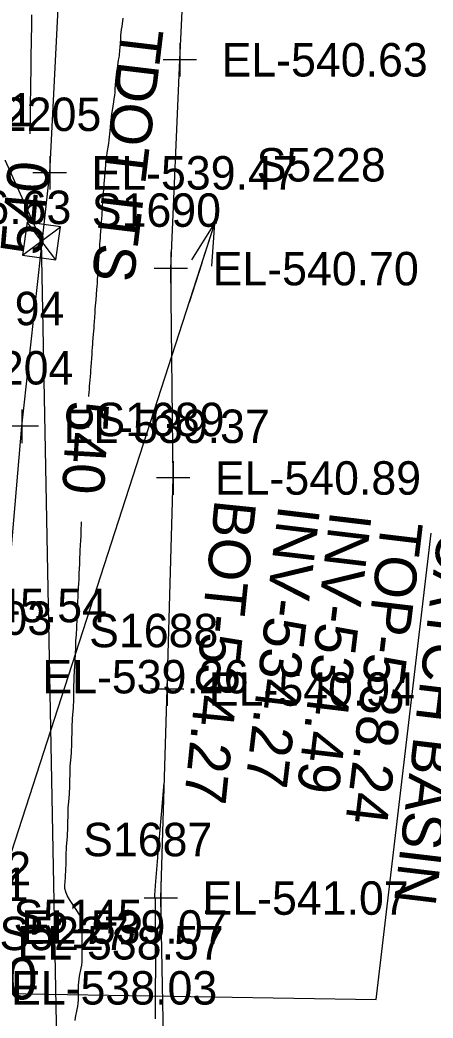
# Model space of a CAD drawing. Extents: x 1724534 to 1727318, y 657156 to 660047.
# Drawn here: x 1725531.2 to 1725580.7, y 659000.3 to 659119.7 of the extents above; entities that cross this region are included whole.
import ezdxf

# ---------------------------------------------------------------- set-up
doc = ezdxf.new("R2010")
doc.units = 0
for name, color, linetype in [('SURVEY - CONTOURS - Index with Text', 7, 'Continuous'), ('SURVEY - CONTOURS - Intermediate with optional Text', 7, 'Continuous'), ('SURVEY - CONTROL - Grid Text', 7, 'Continuous'), ('SURVEY - DRAINAGE - Storm Sewer', 7, 'Continuous'), ('SURVEY - DRAINAGE - Storm Sewer - Points - Locators', 7, 'Continuous'), ('SURVEY - DRAINAGE - Storm Sewer - Points - Numbers', 7, 'Continuous'), ('SURVEY - DRAINAGE - Storm Sewer Text', 7, 'Continuous'), ('SURVEY - DTM - Breaklines', 7, 'Continuous'), ('SURVEY - DTM - Breaklines - Points - Elevations', 7, 'Continuous'), ('SURVEY - DTM - Breaklines - Points - Locators', 7, 'Continuous'), ('SURVEY - DTM - Breaklines - Points - Numbers', 7, 'Continuous'), ('SURVEY - MISCELLANEOUS - Bottom of MH and CB', 7, 'Continuous'), ('SURVEY - ROADSIDE BARRIERS - Points - Elevations', 7, 'Continuous'), ('SURVEY - TRANSPORTATION - Features', 7, 'Continuous'), ('SURVEY - TRANSPORTATION - Features - Points - Elevations', 7, 'Continuous'), ('SURVEY - TRANSPORTATION - Features - Points - Locators', 7, 'Continuous'), ('SURVEY - TRANSPORTATION - Features - Points - Numbers', 7, 'Continuous'), ('SURVEY - UTILITIES - Fiber Optic Cable (Underground) with Text', 7, 'Continuous'), ('SURVEY - UTILITIES - Poles and Miscellaneous - Points - Elevations', 7, 'Continuous'), ('SURVEY - UTILITIES - Poles and Miscellaneous with Text', 7, 'Continuous'), ('SURVEY - VEGETATION - Features - Points - Elevations', 7, 'Continuous')]:
    doc.layers.add(name, color=color, linetype=linetype)

msp = doc.modelspace()

# ---------------------------------------------------------------- linework, layer by layer
at = {"layer": 'SURVEY - CONTOURS - Index with Text'}
for points in [[(1725532.63, 659120.26), (1725532.61, 659118.44), (1725532.6, 659117.84), (1725532.59, 659117.39), (1725532.59, 659117.09), (1725532.58, 659116.94), (1725532.58, 659116.76), (1725532.57, 659116.61), (1725532.56, 659115.85), (1725532.55, 659115.24), (1725532.53, 659113.41), (1725532.52, 659112.35), (1725532.52, 659112.05), (1725532.51, 659111.91), (1725532.5, 659111.74), (1725532.5, 659111.6), (1725532.5, 659111.3), (1725532.49, 659110.84), (1725532.48, 659110.22), (1725532.46, 659108.38), (1725532.46, 659107.76), (1725532.45, 659107.31), (1725532.44, 659106.87), (1725532.44, 659106.72), (1725532.43, 659106.58), (1725532.43, 659106.29), (1725532.43, 659106.02)], [(1725539.49, 659074.61), (1725539.5, 659074.69), (1725539.53, 659075.1), (1725539.55, 659075.48), (1725539.58, 659075.85), (1725539.61, 659076.19), (1725539.71, 659077.41), (1725539.74, 659077.77), (1725539.76, 659078.16), (1725539.87, 659079.67), (1725539.89, 659080.08), (1725539.92, 659080.46), (1725539.95, 659080.83), (1725539.98, 659081.17), (1725540.05, 659082.07), (1725540.08, 659082.41), (1725540.11, 659082.77), (1725540.14, 659083.16), (1725540.16, 659083.56), (1725540.24, 659084.66), (1725540.26, 659085.06), (1725540.32, 659085.81), (1725540.35, 659086.16), (1725540.45, 659087.41), (1725540.48, 659087.78), (1725540.51, 659088.16), (1725540.53, 659088.56), (1725540.61, 659089.64), (1725540.63, 659090), (1725540.65, 659090.25), (1725540.66, 659090.41), (1725540.66, 659090.46), (1725540.66, 659090.47), (1725540.66, 659090.52), (1725540.72, 659091.31), (1725540.79, 659092.43), (1725540.82, 659092.83), (1725540.84, 659093.22), (1725540.87, 659093.58), (1725540.9, 659093.92), (1725540.96, 659094.8), (1725540.99, 659095.14), (1725541.02, 659095.5), (1725541.04, 659095.89), (1725541.07, 659096.3), (1725541.14, 659097.42), (1725541.17, 659097.83), (1725541.2, 659098.22), (1725541.22, 659098.58), (1725541.32, 659099.79), (1725541.34, 659100.08), (1725541.37, 659100.45), (1725541.37, 659100.53), (1725541.38, 659100.64), (1725541.39, 659100.72), (1725541.4, 659100.87), (1725541.41, 659101.09), (1725541.44, 659101.39), (1725541.51, 659102.28), (1725541.54, 659102.62), (1725541.58, 659102.98), (1725541.63, 659103.36), (1725541.69, 659103.76), (1725541.87, 659104.86), (1725541.93, 659105.26), (1725541.98, 659105.65), (1725542.02, 659106.02), (1725542.05, 659106.38), (1725542.13, 659107.32), (1725542.16, 659107.68), (1725542.2, 659108.05), (1725542.25, 659108.42), (1725542.3, 659108.81), (1725542.47, 659109.85), (1725542.53, 659110.24), (1725542.58, 659110.63), (1725542.62, 659111.01), (1725542.65, 659111.38), (1725542.72, 659112.37), (1725542.76, 659112.74), (1725542.79, 659113.11), (1725542.84, 659113.48), (1725542.9, 659113.85), (1725543.05, 659114.85), (1725543.1, 659115.18), (1725543.14, 659115.41), (1725543.16, 659115.55), (1725543.17, 659115.6), (1725543.17, 659115.6), (1725543.17, 659115.65), (1725543.18, 659115.79), (1725543.2, 659116.03), (1725543.22, 659116.37), (1725543.3, 659117.4), (1725543.33, 659117.79), (1725543.37, 659118.16), (1725543.41, 659118.53), (1725543.46, 659118.89), (1725543.61, 659119.85)], [(1725537.84, 658999.96), (1725537.9, 659000.33), (1725538.1, 659001.3), (1725538.16, 659001.66), (1725538.2, 659002.03), (1725538.23, 659002.41), (1725538.24, 659002.79), (1725538.24, 659003.81), (1725538.25, 659004.19), (1725538.27, 659004.56), (1725538.32, 659004.93), (1725538.38, 659005.29), (1725538.56, 659006.24), (1725538.63, 659006.61), (1725538.67, 659006.98), (1725538.7, 659007.35), (1725538.7, 659007.74), (1725538.7, 659009.54), (1725538.7, 659009.93), (1725538.7, 659011.37), (1725538.7, 659011.71), (1725538.7, 659011.95), (1725538.7, 659012.1), (1725538.7, 659012.15), (1725538.7, 659012.15), (1725538.66, 659012.21), (1725538.54, 659012.4), (1725538.34, 659012.71), (1725538.05, 659013.14), (1725537.19, 659014.46), (1725536.91, 659014.93), (1725536.72, 659015.37), (1725536.62, 659015.77), (1725536.61, 659016.14), (1725536.68, 659017.06), (1725536.71, 659017.41), (1725536.73, 659017.78), (1725536.75, 659018.16), (1725536.76, 659018.56), (1725536.77, 659019.63), (1725536.78, 659020.03), (1725536.8, 659020.41), (1725536.82, 659020.78), (1725536.84, 659021.13), (1725536.92, 659022.04), (1725536.95, 659022.4), (1725536.97, 659022.76), (1725536.99, 659023.15), (1725536.99, 659023.54), (1725537.01, 659024.62), (1725537.02, 659025.02), (1725537.03, 659025.4), (1725537.05, 659025.77), (1725537.08, 659026.12), (1725537.16, 659027.03), (1725537.19, 659027.38), (1725537.21, 659027.74), (1725537.22, 659028.13), (1725537.23, 659028.53), (1725537.24, 659029.61), (1725537.25, 659030.01), (1725537.27, 659030.39), (1725537.29, 659030.76), (1725537.32, 659031.11), (1725537.4, 659032.01), (1725537.42, 659032.36), (1725537.44, 659032.73), (1725537.46, 659033.11), (1725537.46, 659033.51), (1725537.48, 659034.6), (1725537.49, 659035), (1725537.5, 659035.38), (1725537.52, 659035.75), (1725537.55, 659036.1), (1725537.63, 659036.99), (1725537.65, 659037.34), (1725537.67, 659037.71), (1725537.69, 659038.09), (1725537.7, 659038.49), (1725537.71, 659039.95), (1725537.71, 659040.21), (1725537.72, 659040.42), (1725537.72, 659040.42), (1725537.72, 659040.42), (1725537.72, 659040.42), (1725537.72, 659040.42), (1725537.72, 659040.43), (1725537.72, 659040.44), (1725537.72, 659040.49), (1725537.72, 659040.61), (1725537.74, 659040.82), (1725537.75, 659041.11), (1725537.82, 659042.34), (1725537.84, 659042.71), (1725537.85, 659043.09), (1725537.92, 659044.61), (1725537.93, 659045.02), (1725537.95, 659045.4), (1725537.97, 659045.76), (1725537.99, 659046.1), (1725538.04, 659046.98), (1725538.05, 659047.32), (1725538.07, 659047.69), (1725538.09, 659048.07), (1725538.11, 659048.48), (1725538.15, 659049.6), (1725538.17, 659050.01), (1725538.2, 659050.75), (1725538.22, 659051.09), (1725538.29, 659052.3), (1725538.31, 659052.67), (1725538.32, 659053.05), (1725538.34, 659053.46), (1725538.39, 659054.59), (1725538.4, 659055), (1725538.42, 659055.38), (1725538.44, 659055.74), (1725538.46, 659056.08), (1725538.5, 659056.95), (1725538.52, 659057.28), (1725538.56, 659058.03), (1725538.57, 659058.45), (1725538.62, 659059.58), (1725538.62, 659059.63)]]:
    msp.add_lwpolyline(points, dxfattribs=at)
at = {"layer": 'SURVEY - CONTOURS - Intermediate with optional Text'}
msp.add_lwpolyline([(1725547.45, 659000.18), (1725547.45, 659000.64), (1725547.45, 659003.81), (1725547.45, 659004.27), (1725547.46, 659004.55), (1725547.46, 659004.67), (1725547.48, 659004.75), (1725547.48, 659004.87), (1725547.49, 659005.15), (1725547.49, 659006.25), (1725547.48, 659008.89), (1725547.48, 659011.06), (1725547.48, 659014.45), (1725547.48, 659014.46), (1725547.47, 659014.46), (1725547.47, 659014.48), (1725547.43, 659014.53), (1725547.38, 659014.61), (1725547.37, 659014.73), (1725547.38, 659015.02), (1725547.41, 659015.49), (1725547.46, 659016.14), (1725547.74, 659019.47), (1725547.75, 659019.57), (1725547.75, 659019.62), (1725547.83, 659020.48), (1725548.11, 659023.75), (1725548.18, 659024.6), (1725548.18, 659024.62), (1725548.51, 659028.4)], dxfattribs=at)
at = {"layer": 'SURVEY - DRAINAGE - Storm Sewer'}
for p, q in [((1725525.46, 659005.41), (1725554.56, 659095.33)), ((1725551.83, 659090.97), (1725554.56, 659095.33)), ((1725553.02, 659090.58), (1725554.56, 659095.33)), ((1725553.02, 659090.58), (1725554.56, 659095.33)), ((1725554.21, 659090.19), (1725554.56, 659095.33)), ((1725553.02, 659090.58), (1725551.49, 659085.84))]:
    msp.add_line(p, q, dxfattribs=at)
at = {"layer": 'SURVEY - DRAINAGE - Storm Sewer - Points - Locators'}
for p, q in [((1725554.81, 659095.33), (1725554.31, 659095.33)), ((1725554.56, 659095.08), (1725554.56, 659095.58)), ((1725554.56, 659095.33), (1725554.56, 659095.33)), ((1725554.56, 659095.33), (1725554.56, 659095.33))]:
    msp.add_line(p, q, dxfattribs=at)
at = {"layer": 'SURVEY - DRAINAGE - Storm Sewer Text'}
msp.add_lwpolyline([(1725524.55, 659003.29), (1725573.88, 659002.47), (1725580.47, 659058.25)], dxfattribs=at)
at = {"layer": 'SURVEY - DTM - Breaklines'}
msp.add_lwpolyline([(1725525.94, 659009.27), (1725526.4, 659011.16), (1725528.92, 659041.1), (1725531.46, 659071.05), (1725534.8, 659101.37), (1725536.35, 659131.33), (1725539.9, 659161.17), (1725544.97, 659191.09), (1725550.75, 659220.69), (1725554.67, 659250.54), (1725558.31, 659280.32), (1725560.35, 659299.04), (1725563.92, 659328.83), (1725567.99, 659357.48)], dxfattribs=at)
at = {"layer": 'SURVEY - DTM - Breaklines - Points - Locators'}
for p, q in [((1725534.8, 659103.37), (1725534.8, 659099.37)), ((1725536.8, 659101.37), (1725532.8, 659101.37)), ((1725531.46, 659073.05), (1725531.46, 659069.05)), ((1725533.46, 659071.05), (1725529.46, 659071.05))]:
    msp.add_line(p, q, dxfattribs=at)
at = {"layer": 'SURVEY - TRANSPORTATION - Features'}
msp.add_lwpolyline([(1725552.26, 658864.38), (1725550.91, 658889.35), (1725550.24, 658914.34), (1725548.73, 658939.31), (1725548.54, 658964.32), (1725548.58, 658989.62), (1725548.09, 659014.62), (1725548.85, 659039.62), (1725549.57, 659064.87), (1725549.3, 659089.91), (1725550.37, 659114.89), (1725551.56, 659139.86), (1725552.64, 659165.04), (1725554.69, 659189.96), (1725556.72, 659214.88), (1725558.75, 659239.8), (1725561.49, 659264.68)], dxfattribs=at)
at = {"layer": 'SURVEY - TRANSPORTATION - Features - Points - Locators'}
for p, q in [((1725550.37, 659116.89), (1725550.37, 659112.89)), ((1725552.37, 659114.89), (1725548.37, 659114.89)), ((1725549.3, 659091.91), (1725549.3, 659087.91)), ((1725551.3, 659089.91), (1725547.3, 659089.91)), ((1725549.57, 659066.87), (1725549.57, 659062.87)), ((1725551.57, 659064.87), (1725547.57, 659064.87)), ((1725548.85, 659041.62), (1725548.85, 659037.62)), ((1725550.85, 659039.62), (1725546.85, 659039.62)), ((1725548.09, 659016.62), (1725548.09, 659012.62)), ((1725550.09, 659014.62), (1725546.09, 659014.62))]:
    msp.add_line(p, q, dxfattribs=at)
at = {"layer": 'SURVEY - UTILITIES - Fiber Optic Cable (Underground) with Text'}
for p in [(1725515.23, 659134.25), (1725538.95, 658827.55)]:
    msp.add_line(p, (1725533.82, 659093.21), dxfattribs=at)
at = {"layer": 'SURVEY - UTILITIES - Poles and Miscellaneous with Text'}
for p, q in [((1725535.52, 659090.95), (1725532.11, 659095.47)), ((1725531.56, 659091.51), (1725536.08, 659094.92)), ((1725533.82, 659093.21), (1725533.82, 659093.21))]:
    msp.add_line(p, q, dxfattribs=at)
msp.add_lwpolyline([(1725531.56, 659091.51), (1725535.52, 659090.95), (1725536.08, 659094.92), (1725532.11, 659095.47), (1725531.56, 659091.51)], dxfattribs=at)

# ---------------------------------------------------------------- texts
at = {"layer": 'SURVEY - CONTOURS - Index with Text'}
for rotation, p in [(84.9227, (1725533.86, 659091.4)), (266.6785, (1725536.93, 659074.2))]:
    msp.add_text('540', height=5, rotation=rotation, dxfattribs=at).set_placement(p)
at = {"layer": 'SURVEY - CONTROL - Grid Text'}
msp.add_text(' N 659000 ', height=5, dxfattribs=at).set_placement((1725502.5, 659002.5))
at = {"layer": 'SURVEY - DRAINAGE - Storm Sewer - Points - Numbers'}
for s, p in [('S5228', (1725559.56, 659100.33)), ('S5145', (1725530.46, 659010.41)), ('S5227', (1725528.79, 659008.39))]:
    msp.add_text(s, height=4, dxfattribs=at).set_placement(p)
at = {"layer": 'SURVEY - DRAINAGE - Storm Sewer Text'}
for s, p in [('INV-534.27', (1725562.21, 659061.73)), ('INV-534.49', (1725568.39, 659061.02)), ('TOP-538.24', (1725574.52, 659059.94)), ('CATCH BASIN', (1725581.33, 659058.75))]:
    msp.add_text(s, height=5, rotation=263.195, dxfattribs=at).set_placement(p)
at = {"layer": 'SURVEY - DTM - Breaklines - Points - Elevations'}
for s, p in [('EL-539.47', (1725539.8, 659099.37)), ('EL-539.37', (1725536.46, 659069.05)), ('EL-539.26', (1725533.92, 659039.1)), ('EL-539.07', (1725531.4, 659009.16)), ('EL-538.57', (1725530.94, 659007.27)), ('EL-538.57', (1725530.94, 659007.27)), ('EL-538.03', (1725530.17, 659001.88))]:
    msp.add_text(s, height=4, dxfattribs=at).set_placement(p)
at = {"layer": 'SURVEY - DTM - Breaklines - Points - Numbers'}
for s, p in [('S2205', (1725525.51, 659106.37)), ('S2204', (1725522.17, 659076.05)), ('S2203', (1725519.63, 659046.1)), ('S2202', (1725517.11, 659016.16)), ('S2201', (1725516.81, 659014.27))]:
    msp.add_text(s, height=4, dxfattribs=at).set_placement(p)
at = {"layer": 'SURVEY - MISCELLANEOUS - Bottom of MH and CB'}
msp.add_text('BOT-534.27', height=5, rotation=264.1821, dxfattribs=at).set_placement((1725554.56, 659062.39))
at = {"layer": 'SURVEY - ROADSIDE BARRIERS - Points - Elevations'}
msp.add_text('EL-548.81', height=4, dxfattribs=at).set_placement((1725508.18, 659106.92))
at = {"layer": 'SURVEY - TRANSPORTATION - Features - Points - Elevations'}
for s, p in [('EL-540.63', (1725555.37, 659112.89)), ('EL-540.70', (1725554.3, 659087.91)), ('EL-540.89', (1725554.57, 659062.87)), ('EL-540.94', (1725553.85, 659037.62)), ('EL-541.07', (1725553.09, 659012.62))]:
    msp.add_text(s, height=4, dxfattribs=at).set_placement(p)
at = {"layer": 'SURVEY - TRANSPORTATION - Features - Points - Numbers'}
for s, p in [('S1690', (1725539.84, 659094.91)), ('S1689', (1725540.26, 659069.87)), ('S1688', (1725539.52, 659044.62)), ('S1687', (1725538.8, 659019.62))]:
    msp.add_text(s, height=4, dxfattribs=at).set_placement(p)
at = {"layer": 'SURVEY - UTILITIES - Poles and Miscellaneous - Points - Elevations'}
msp.add_text('EL-546.63', height=4, dxfattribs=at).set_placement((1725512.71, 659095.24))
at = {"layer": 'SURVEY - UTILITIES - Poles and Miscellaneous with Text'}
msp.add_text('TDOT ITS', height=5, rotation=263.195, dxfattribs=at).set_placement((1725543.46, 659118.9))
at = {"layer": 'SURVEY - VEGETATION - Features - Points - Elevations'}
for s, p in [('EL-546.94', (1725511.88, 659083.14)), ('EL-545.54', (1725516.97, 659047.61))]:
    msp.add_text(s, height=4, dxfattribs=at).set_placement(p)

doc.saveas('drawing.dxf')
